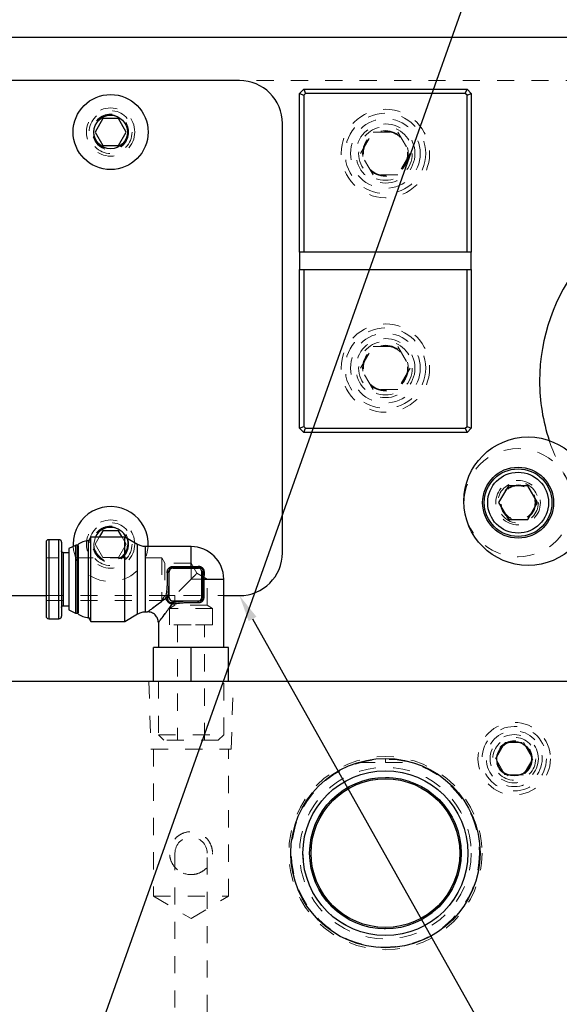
# Model space of a CAD drawing. Header units: inches. Extents: x 1880 to 2363, y -453 to -54.
# Tile 259 of 656: x 2041.3 to 2044.44, y -418.87 to -413.13. Entities that reach past the tile are written whole.
import ezdxf

# ---------------------------------------------------------------- set-up
doc = ezdxf.new("R2010")
doc.units = ezdxf.units.IN
doc.header["$LTSCALE"] = 0.5
doc.header["$MEASUREMENT"] = 0
doc.linetypes.add('HIDDEN', pattern=[0.225, 0.15, -0.075])
for name, color, linetype in [('DIE-M-S', 8, 'Continuous'), ('DIE-M-S3', 8, 'Continuous'), ('DSS-M-S', 53, 'Continuous'), ('SID-M-S', 105, 'Continuous'), ('SID-M-S2', 1, 'Continuous'), ('SVD-M-S', 8, 'Continuous')]:
    doc.layers.add(name, color=color, linetype=linetype)

msp = doc.modelspace()

# ---------------------------------------------------------------- linework, layer by layer
at = {"color": 7, "linetype": 'HIDDEN', "lineweight": 18}
for p, q in [((2043.28745, -415.16017), (2043.35962, -415.03517)), ((2043.35962, -415.03517), (2043.50396, -415.03517)), ((2043.50396, -415.03517), (2043.57613, -415.16017)), ((2043.35962, -415.28517), (2043.28745, -415.16017)), ((2043.57613, -415.16017), (2043.50396, -415.28517)), ((2043.50396, -415.28517), (2043.35962, -415.28517))]:
    msp.add_line(p, q, dxfattribs=at)
for radius in [0.23438, 0.20312, 0.15625, 0.13297, 0.1327, 0.13218]:
    msp.add_circle((2043.43179, -415.16017), radius, dxfattribs=at)
at = {"layer": 'DIE-M-S', "linetype": 'Continuous', "lineweight": 25}
msp.add_line((2045.29679, -416.98517), (2035.18179, -416.98517), dxfattribs=at)
at = {"layer": 'DIE-M-S', "linetype": 'HIDDEN', "lineweight": 18}
for p, q in [((2042.0542, -416.98517), (2042.06602, -417.37967)), ((2042.53402, -417.37967), (2042.54583, -416.98517)), ((2042.06602, -417.37967), (2042.53402, -417.37967)), ((2042.08102, -417.37967), (2042.08102, -418.23517)), ((2042.51902, -418.23517), (2042.51902, -417.37967)), ((2042.42502, -417.98517), (2042.42491, -417.99028)), ((2042.08102, -418.23517), (2042.51902, -418.23517)), ((2042.08102, -418.23517), (2042.30002, -418.36676)), ((2042.30002, -418.36676), (2042.51902, -418.23517))]:
    msp.add_line(p, q, dxfattribs=at)
at = {"layer": 'DIE-M-S', "linetype": 'Continuous', "lineweight": 25}
for centre, radius in [((2044.18179, -417.43517), 0.1005), ((2043.43179, -417.98517), 0.55118)]:
    msp.add_circle(centre, radius, dxfattribs=at)
at = {"layer": 'DIE-M-S', "linetype": 'HIDDEN', "lineweight": 18}
msp.add_arc((2042.30002, -417.98517), 0.125, 248.022767, 291.027122, dxfattribs=at)
msp.add_open_spline([(2042.30002, -418.11017), (2042.2871, -418.10899), (2042.26131, -418.10663), (2042.22647, -418.08851), (2042.19747, -418.06067), (2042.17918, -418.02483), (2042.17328, -417.98582), (2042.17832, -417.95006), (2042.19337, -417.91655), (2042.21919, -417.88678), (2042.25612, -417.86536), (2042.29833, -417.85797), (2042.33756, -417.86401), (2042.37187, -417.88056), (2042.40102, -417.9077), (2042.41998, -417.94295), (2042.42674, -417.98189), (2042.42239, -418.01789), (2042.408, -418.05162), (2042.38295, -418.08176), (2042.34818, -418.10294), (2042.318, -418.1098), (2042.30275, -418.11011), (2042.30002, -418.11017)], degree=3, knots=[0, 0, 0, 0, 0.0481692, 0.0962032, 0.147735, 0.2047716, 0.2491826, 0.2936436, 0.3380072, 0.3894842, 0.4467284, 0.499941, 0.5467434, 0.5931193, 0.644358, 0.7012194, 0.745927, 0.790705, 0.8348041, 0.885713, 0.9428515, 0.9897802, 1, 1, 1, 1], dxfattribs=at)
at = {"layer": 'DIE-M-S3', "linetype": 'HIDDEN', "lineweight": 18}
for p, q in [((2042.20627, -417.98517), (2042.20627, -418.91017)), ((2042.39377, -418.91017), (2042.39377, -417.98517))]:
    msp.add_line(p, q, dxfattribs=at)
for centre, radius in [((2044.18179, -417.43517), 0.211), ((2044.18179, -417.43517), 0.1405), ((2043.43179, -417.98517), 0.5625)]:
    msp.add_circle(centre, radius, dxfattribs=at)
msp.add_arc((2042.30002, -417.98517), 0.09375, 0, 180, dxfattribs=at)
at = {"layer": 'DSS-M-S', "linetype": 'Continuous', "lineweight": 25}
for p, q in [((2047.18179, -413.23517), (2034.68179, -413.23517)), ((2042.58179, -413.48517), (2041.08179, -413.48517)), ((2042.93179, -413.56017), (2042.95679, -413.53517)), ((2042.95679, -413.53517), (2042.96715, -413.56017)), ((2042.95679, -413.53517), (2043.90679, -413.53517)), ((2043.89644, -413.56017), (2043.90679, -413.53517)), ((2043.90679, -413.53517), (2043.93179, -413.56017)), ((2042.93179, -414.48517), (2042.93179, -413.56017)), ((2042.93179, -413.56017), (2042.95679, -413.57052)), ((2042.96715, -413.56017), (2042.95679, -413.57052)), ((2042.95679, -413.57052), (2042.95679, -414.48517)), ((2043.89644, -413.56017), (2042.96715, -413.56017)), ((2043.90679, -413.57052), (2043.89644, -413.56017)), ((2043.90679, -413.57052), (2043.93179, -413.56017)), ((2043.90679, -414.48517), (2043.90679, -413.57052)), ((2043.93179, -413.56017), (2043.93179, -414.48517)), ((2042.83179, -416.23517), (2042.83179, -413.73517)), ((2042.95679, -414.48517), (2042.93179, -414.48517)), ((2042.93179, -414.48517), (2042.93179, -414.58517)), ((2043.90679, -414.48517), (2042.95679, -414.48517)), ((2043.93179, -414.48517), (2043.90679, -414.48517)), ((2043.93179, -414.58517), (2043.93179, -414.48517)), ((2042.93179, -415.51017), (2042.93179, -414.58517)), ((2042.93179, -414.58517), (2042.95679, -414.58517)), ((2042.95679, -414.58517), (2042.95679, -415.49981)), ((2042.95679, -414.58517), (2043.90679, -414.58517)), ((2043.90679, -415.49981), (2043.90679, -414.58517)), ((2043.90679, -414.58517), (2043.93179, -414.58517)), ((2043.93179, -414.58517), (2043.93179, -415.51017)), ((2042.93179, -415.51017), (2042.95679, -415.49981)), ((2042.95679, -415.53517), (2042.93179, -415.51017)), ((2042.95679, -415.49981), (2042.96715, -415.51017)), ((2042.95679, -415.53517), (2042.96715, -415.51017)), ((2043.90679, -415.53517), (2042.95679, -415.53517)), ((2042.96715, -415.51017), (2043.89644, -415.51017)), ((2043.89644, -415.51017), (2043.90679, -415.49981)), ((2043.89644, -415.51017), (2043.90679, -415.53517)), ((2043.90679, -415.49981), (2043.93179, -415.51017)), ((2043.93179, -415.51017), (2043.90679, -415.53517)), ((2041.08179, -416.48517), (2041.45602, -416.48517)), ((2042.49002, -416.48517), (2042.58179, -416.48517))]:
    msp.add_line(p, q, dxfattribs=at)
at = {"layer": 'DSS-M-S', "linetype": 'HIDDEN', "lineweight": 18}
for p, q in [((2047.18179, -413.48517), (2042.58179, -413.48517)), ((2041.45602, -416.48517), (2042.49002, -416.48517)), ((2043.43179, -417.45761), (2043.43179, -417.43399)), ((2043.27216, -417.45761), (2043.43179, -417.45761)), ((2043.43179, -417.45761), (2043.59142, -417.45761))]:
    msp.add_line(p, q, dxfattribs=at)
for centre, radius in [((2041.83179, -413.78517), 0.1405), ((2043.43179, -413.91017), 0.2575), ((2041.83179, -413.78517), 0.1005), ((2043.43179, -413.91017), 0.172), ((2043.43179, -413.91017), 0.1285), ((2043.43179, -415.16017), 0.2575), ((2043.43179, -415.16017), 0.172), ((2043.43179, -415.16017), 0.1285), ((2044.20435, -415.94383), 0.09843), ((2041.83179, -416.18517), 0.1405), ((2041.83179, -416.18517), 0.1005), ((2043.43179, -417.98517), 0.54724), ((2043.43179, -417.98517), 0.5), ((2043.43179, -417.98517), 0.47999), ((2043.43179, -417.98517), 0.44122)]:
    msp.add_circle(centre, radius, dxfattribs=at)
at = {"layer": 'DSS-M-S', "linetype": 'Continuous', "lineweight": 25}
for radius in [0.55118, 0.47999, 0.44122, 0.43307]:
    msp.add_circle((2043.43179, -417.98517), radius, dxfattribs=at)
for centre, radius, start, end in [((2042.58179, -413.73517), 0.25, 0, 90), ((2045.43179, -415.23517), 1.10236, 103.095007, 180), ((2045.43179, -415.23517), 1.10236, 180, 198.335735), ((2042.58179, -416.23517), 0.25, 270, 0)]:
    msp.add_arc(centre, radius, start, end, dxfattribs=at)
at = {"layer": 'DSS-M-S', "linetype": 'HIDDEN', "lineweight": 18}
msp.add_arc((2045.43179, -415.23517), 1.10236, 198.335735, 223.500501, dxfattribs=at)
at = {"layer": 'SID-M-S'}
msp.add_line((2042.65822, -416.62116), (2049.08825, -428.06218), dxfattribs=at)
msp.add_solid([(2042.63556, -416.6339), (2042.58179, -416.48517), (2042.63556, -416.6339), (2042.68089, -416.60842)], dxfattribs=at)
at = {"layer": 'SID-M-S2'}
msp.add_line((2041.64159, -419.36963), (2045.31465, -409.02093), dxfattribs=at)
at = {"layer": 'SVD-M-S', "linetype": 'Continuous', "lineweight": 25}
for p, q in [((2041.78676, -413.70717), (2041.74173, -413.78517)), ((2041.87683, -413.70717), (2041.78676, -413.70717)), ((2041.92186, -413.78517), (2041.87683, -413.70717)), ((2041.74173, -413.78517), (2041.78676, -413.86317)), ((2041.87683, -413.86317), (2041.92186, -413.78517)), ((2041.78676, -413.86317), (2041.87683, -413.86317)), ((2044.14753, -415.8454), (2044.0907, -415.94383)), ((2044.14753, -415.8454), (2044.0907, -415.94383)), ((2044.26118, -415.8454), (2044.14753, -415.8454)), ((2044.26118, -415.8454), (2044.14753, -415.8454)), ((2044.31801, -415.94383), (2044.26118, -415.8454)), ((2044.31801, -415.94383), (2044.26118, -415.8454)), ((2044.0907, -415.94383), (2044.14753, -416.04225)), ((2044.0907, -415.94383), (2044.14753, -416.04225)), ((2044.26118, -416.04225), (2044.31801, -415.94383)), ((2044.26118, -416.04225), (2044.31801, -415.94383)), ((2044.14753, -416.04225), (2044.26118, -416.04225)), ((2044.14753, -416.04225), (2044.26118, -416.04225)), ((2041.78676, -416.10717), (2041.7654, -416.14417)), ((2041.87683, -416.10717), (2041.78676, -416.10717)), ((2041.89819, -416.14417), (2041.87683, -416.10717)), ((2041.53102, -416.15967), (2041.47102, -416.15967)), ((2041.47102, -416.15967), (2041.47102, -416.61967)), ((2041.53102, -416.61967), (2041.53102, -416.15967)), ((2041.54602, -416.17467), (2041.54602, -416.60467)), ((2041.71572, -416.14417), (2041.70302, -416.16617)), ((2041.70302, -416.38967), (2041.70302, -416.16617)), ((2041.91389, -416.14417), (2041.71572, -416.14417)), ((2041.71572, -416.63517), (2041.71572, -416.14417)), ((2041.98913, -416.18761), (2041.91389, -416.14417)), ((2041.91389, -416.63517), (2041.91389, -416.14417)), ((2041.62809, -416.19245), (2041.58902, -416.21067)), ((2041.58902, -416.21067), (2041.58902, -416.56867)), ((2041.61329, -416.18517), (2041.61374, -416.19914)), ((2041.62809, -416.19245), (2041.62809, -416.38967)), ((2041.63976, -416.19217), (2041.62936, -416.19217)), ((2041.62936, -416.19217), (2041.62936, -416.58717)), ((2041.64002, -416.19218), (2041.63976, -416.19217)), ((2041.63976, -416.19217), (2041.63976, -416.38967)), ((2041.64002, -416.58973), (2041.64002, -416.18961)), ((2041.64236, -416.19367), (2041.64236, -416.58567)), ((2041.98913, -416.38967), (2041.98913, -416.18761)), ((2042.30002, -416.19967), (2042.03413, -416.19967)), ((2042.03413, -416.57967), (2042.03413, -416.19967)), ((2042.30002, -416.31564), (2042.30002, -416.19967)), ((2041.58902, -416.23517), (2041.55602, -416.23517)), ((2041.55602, -416.23517), (2041.55602, -416.38967)), ((2042.17139, -416.34634), (2042.17335, -416.34633)), ((2042.17335, -416.49633), (2042.17335, -416.34633)), ((2042.19335, -416.31564), (2042.30002, -416.31564)), ((2042.19335, -416.32141), (2042.19335, -416.32633)), ((2042.19335, -416.32141), (2042.30002, -416.32141)), ((2042.19335, -416.32633), (2042.34335, -416.32633)), ((2042.30002, -416.31564), (2042.34119, -416.31415)), ((2042.30002, -416.32141), (2042.30002, -416.31564)), ((2042.30002, -416.32141), (2042.34335, -416.31984)), ((2042.34335, -416.32633), (2042.34335, -416.31984)), ((2042.36985, -416.34633), (2042.36335, -416.34633)), ((2042.36335, -416.49633), (2042.36335, -416.34633)), ((2042.36828, -416.38967), (2042.36985, -416.34633)), ((2041.55602, -416.38967), (2041.55602, -416.54417)), ((2041.62809, -416.38967), (2041.62809, -416.58689)), ((2041.63976, -416.38967), (2041.63976, -416.58717)), ((2041.70302, -416.61317), (2041.70302, -416.38967)), ((2041.98913, -416.59173), (2041.98913, -416.38967)), ((2042.36828, -416.38967), (2042.36828, -416.49633)), ((2042.36828, -416.38967), (2042.37404, -416.38967)), ((2042.37554, -416.3485), (2042.37404, -416.38967)), ((2042.37404, -416.38967), (2042.37404, -416.49633)), ((2042.37404, -416.38967), (2042.49002, -416.38967)), ((2042.49002, -416.78717), (2042.49002, -416.38967)), ((2042.15414, -416.49922), (2042.15474, -416.491)), ((2042.16357, -416.50291), (2042.1644, -416.49633)), ((2042.1644, -416.49633), (2042.17335, -416.49633)), ((2042.19335, -416.51633), (2042.19335, -416.52529)), ((2042.19335, -416.51633), (2042.34335, -416.51633)), ((2042.34335, -416.5183), (2042.34335, -416.51633)), ((2042.36828, -416.49633), (2042.36335, -416.49633)), ((2041.55602, -416.54417), (2041.58902, -416.54417)), ((2041.58902, -416.56867), (2041.62809, -416.58689)), ((2042.18678, -416.52612), (2042.19335, -416.52529)), ((2042.19869, -416.53495), (2042.19047, -416.53555)), ((2041.47102, -416.61967), (2041.53102, -416.61967)), ((2041.62936, -416.58717), (2041.63976, -416.58717)), ((2041.63976, -416.58717), (2041.64002, -416.58716)), ((2041.70302, -416.61317), (2041.71572, -416.63517)), ((2041.91389, -416.63517), (2041.98913, -416.59173)), ((2042.03413, -416.57967), (2042.04702, -416.57967)), ((2041.71572, -416.63517), (2041.91389, -416.63517)), ((2042.11002, -416.64267), (2042.11002, -416.78717)), ((2042.08127, -416.98517), (2042.08127, -416.78717)), ((2042.30002, -416.78717), (2042.08127, -416.78717)), ((2042.30002, -416.98517), (2042.30002, -416.78717)), ((2042.51877, -416.78717), (2042.30002, -416.78717)), ((2042.51877, -416.98517), (2042.51877, -416.78717))]:
    msp.add_line(p, q, dxfattribs=at)
at = {"layer": 'SVD-M-S', "linetype": 'HIDDEN', "lineweight": 18}
for p, q in [((2043.28745, -413.91017), (2043.35962, -413.78517)), ((2043.35962, -413.78517), (2043.50396, -413.78517)), ((2043.50396, -413.78517), (2043.57613, -413.91017)), ((2043.35962, -414.03517), (2043.28745, -413.91017)), ((2043.57613, -413.91017), (2043.50396, -414.03517)), ((2043.50396, -414.03517), (2043.35962, -414.03517)), ((2041.47102, -416.61967), (2041.47102, -416.15967)), ((2041.53102, -416.15967), (2041.53102, -416.38967)), ((2041.74171, -416.14786), (2041.73429, -416.18517)), ((2041.74333, -416.14417), (2041.74171, -416.14786)), ((2041.7654, -416.14417), (2041.74173, -416.18517)), ((2041.92186, -416.18517), (2041.89819, -416.14417)), ((2041.62809, -416.58689), (2041.62809, -416.19245)), ((2041.62936, -416.58717), (2041.62936, -416.19217)), ((2041.63976, -416.58717), (2041.63976, -416.19217)), ((2041.64236, -416.19367), (2041.64002, -416.18961)), ((2041.74173, -416.18517), (2041.78676, -416.26317)), ((2041.87683, -416.26317), (2041.92186, -416.18517)), ((2041.98913, -416.18761), (2041.98913, -416.59173)), ((2042.03413, -416.19967), (2042.03413, -416.38967)), ((2042.30002, -416.19967), (2042.30002, -416.29567)), ((2042.13002, -416.26467), (2041.45602, -416.26467)), ((2041.55602, -416.54417), (2041.55602, -416.23517)), ((2041.78676, -416.26317), (2041.87683, -416.26317)), ((2042.13002, -416.26467), (2042.13002, -416.51467)), ((2042.14792, -416.29567), (2042.13002, -416.26467)), ((2042.14792, -416.29567), (2042.14792, -416.48367)), ((2042.30002, -416.29567), (2042.14792, -416.29567)), ((2042.17139, -416.34634), (2042.17335, -416.34633)), ((2042.30002, -416.31564), (2042.19335, -416.31564)), ((2042.30002, -416.32141), (2042.19335, -416.32141)), ((2042.19335, -416.32141), (2042.19335, -416.32633)), ((2042.34335, -416.32633), (2042.19335, -416.32633)), ((2042.30002, -416.29567), (2042.30002, -416.38967)), ((2042.33449, -416.35538), (2042.30002, -416.29567)), ((2042.34119, -416.31415), (2042.30002, -416.31564)), ((2042.30002, -416.32141), (2042.34335, -416.31984)), ((2042.34335, -416.31984), (2042.34335, -416.32633)), ((2042.36985, -416.34633), (2042.36335, -416.34633)), ((2042.36335, -416.34633), (2042.36335, -416.49633)), ((2042.36985, -416.34633), (2042.36828, -416.38967)), ((2041.53102, -416.38967), (2041.53102, -416.61967)), ((2042.03413, -416.38967), (2042.03413, -416.57967)), ((2042.30002, -416.38967), (2042.20602, -416.48367)), ((2042.30002, -416.38967), (2042.39402, -416.38967)), ((2042.39402, -416.38967), (2042.33431, -416.35519)), ((2042.36828, -416.49633), (2042.36828, -416.38967)), ((2042.37404, -416.38967), (2042.37554, -416.3485)), ((2042.37404, -416.49633), (2042.37404, -416.38967)), ((2042.39402, -416.54177), (2042.39402, -416.38967)), ((2042.49002, -416.38967), (2042.39402, -416.38967)), ((2041.45602, -416.51467), (2042.13002, -416.51467)), ((2042.13002, -416.51467), (2042.14792, -416.48367)), ((2042.14792, -416.48367), (2042.20602, -416.48367)), ((2042.15474, -416.491), (2042.15414, -416.49922)), ((2042.1644, -416.49633), (2042.16357, -416.50291)), ((2042.1644, -416.49633), (2042.17335, -416.49633)), ((2042.19335, -416.52529), (2042.19335, -416.51633)), ((2042.34335, -416.51633), (2042.19335, -416.51633)), ((2042.20602, -416.48367), (2042.20602, -416.54177)), ((2042.34335, -416.5183), (2042.34335, -416.51633)), ((2042.36828, -416.49633), (2042.36335, -416.49633)), ((2042.20602, -416.54177), (2042.17502, -416.55967)), ((2042.42502, -416.55967), (2042.17502, -416.55967)), ((2042.17502, -416.55967), (2042.17502, -416.65555)), ((2042.19335, -416.52529), (2042.18678, -416.52612)), ((2042.18678, -416.52612), (2042.18678, -416.52612)), ((2042.18678, -416.52612), (2042.18828, -416.52752)), ((2042.18828, -416.52752), (2042.18951, -416.52977)), ((2042.18951, -416.52977), (2042.19026, -416.53259)), ((2042.19026, -416.53259), (2042.19046, -416.53555)), ((2042.19047, -416.53555), (2042.19869, -416.53495)), ((2042.39402, -416.54177), (2042.20602, -416.54177)), ((2042.42502, -416.55967), (2042.39402, -416.54177)), ((2042.42502, -416.65555), (2042.42502, -416.55967)), ((2041.64002, -416.58973), (2041.64236, -416.58567)), ((2042.30002, -416.65555), (2042.17502, -416.65555)), ((2042.22189, -416.65555), (2042.22189, -417.32717)), ((2042.42502, -416.65555), (2042.30002, -416.65555)), ((2042.37814, -417.32717), (2042.37814, -416.65555)), ((2042.11002, -416.98517), (2042.11002, -417.29592)), ((2042.49002, -417.29592), (2042.49002, -416.98517)), ((2042.11002, -417.29592), (2042.49002, -417.29592)), ((2042.11002, -417.29592), (2042.14127, -417.32717)), ((2042.45877, -417.32717), (2042.49002, -417.29592)), ((2042.45877, -417.32717), (2042.14127, -417.32717)), ((2044.07354, -417.43517), (2044.12767, -417.34142)), ((2044.12767, -417.34142), (2044.23592, -417.34142)), ((2044.23592, -417.34142), (2044.29005, -417.43517)), ((2044.12767, -417.52892), (2044.07354, -417.43517)), ((2044.29005, -417.43517), (2044.23592, -417.52892)), ((2044.23592, -417.52892), (2044.12767, -417.52892))]:
    msp.add_line(p, q, dxfattribs=at)
at = {"layer": 'SVD-M-S', "linetype": 'Continuous', "lineweight": 25}
for centre, radius in [((2041.83179, -413.78517), 0.2185), ((2041.83179, -413.78517), 0.0975), ((2044.26279, -415.9353), 0.37402), ((2044.20435, -415.94383), 0.20669), ((2044.20435, -415.94383), 0.19685), ((2044.20435, -415.94383), 0.19685), ((2044.20435, -415.94383), 0.17717), ((2044.20435, -415.94383), 0.17717)]:
    msp.add_circle(centre, radius, dxfattribs=at)
at = {"layer": 'SVD-M-S', "linetype": 'HIDDEN', "lineweight": 18}
for centre, radius in [((2041.83179, -413.78517), 0.125), ((2041.83179, -413.78517), 0.10497), ((2041.83179, -413.78517), 0.1047), ((2041.83179, -413.78517), 0.10418), ((2043.43179, -413.91017), 0.23438), ((2043.43179, -413.91017), 0.20312), ((2043.43179, -413.91017), 0.15625), ((2043.43179, -413.91017), 0.13297), ((2043.43179, -413.91017), 0.1327), ((2043.43179, -413.91017), 0.13218), ((2044.20435, -415.94383), 0.31496), ((2044.20435, -415.94383), 0.12992), ((2044.20435, -415.94383), 0.11811), ((2044.20435, -415.94383), 0.11811), ((2044.20435, -415.94383), 0.10289), ((2044.20435, -415.94383), 0.10289), ((2044.20435, -415.94383), 0.10262), ((2044.20435, -415.94383), 0.10262), ((2044.20435, -415.94383), 0.1021), ((2044.20435, -415.94383), 0.1021), ((2041.83179, -416.18517), 0.125), ((2041.83179, -416.18517), 0.10497), ((2041.83179, -416.18517), 0.1047), ((2041.83179, -416.18517), 0.10418), ((2044.18179, -417.43517), 0.1875), ((2044.18179, -417.43517), 0.1625), ((2044.18179, -417.43517), 0.125), ((2044.18179, -417.43517), 0.10497), ((2044.18179, -417.43517), 0.1047), ((2044.18179, -417.43517), 0.10418)]:
    msp.add_circle(centre, radius, dxfattribs=at)
at = {"layer": 'SVD-M-S', "linetype": 'Continuous', "lineweight": 25}
for centre, radius, start, end in [((2041.83179, -416.18517), 0.2185, 356.194967, 180), ((2041.83179, -416.18517), 0.0975, 21.738498, 155.133032), ((2041.47102, -416.17467), 0.015, 90, 180), ((2041.53102, -416.17467), 0.015, 0, 90), ((2041.70302, -416.26254), 0.09637, 90, 130.821246), ((2041.62936, -416.19517), 0.003, 90, 115), ((2042.30002, -416.38967), 0.19, 0, 90), ((2042.19335, -416.34633), 0.02, 90, 180), ((2042.34335, -416.34633), 0.02, 360, 90), ((2042.19335, -416.49633), 0.02, 180, 270), ((2042.34335, -416.49633), 0.02, 269.999965, 0), ((2041.47102, -416.60467), 0.015, 180, 270), ((2041.53102, -416.60467), 0.015, 270, 0), ((2041.62936, -416.58417), 0.003, 245, 270), ((2041.70302, -416.51679), 0.09637, 229.178754, 270)]:
    msp.add_arc(centre, radius, start, end, dxfattribs=at)
at = {"layer": 'SVD-M-S', "linetype": 'HIDDEN', "lineweight": 18}
for centre, radius, start, end in [((2041.83179, -416.18517), 0.0975, 180, 21.738498), ((2041.83179, -416.18517), 0.2185, 183.666835, 356.194967), ((2041.63976, -416.19517), 0.003, 30, 85.111649), ((2041.63976, -416.58417), 0.003, 274.888351, 330)]:
    msp.add_arc(centre, radius, start, end, dxfattribs=at)
at = {"layer": 'SVD-M-S', "linetype": 'Continuous', "lineweight": 25}
for points, knots in [([(2041.45602, -416.17467), (2041.45602, -416.17595), (2041.45602, -416.17848), (2041.45602, -416.1979), (2041.45602, -416.22553), (2041.45602, -416.26753), (2041.45602, -416.3233), (2041.45602, -416.36934), (2041.45602, -416.38967)], [0, 0, 0, 0, 0.158429, 0.3121277, 0.4571602, 0.5908736, 0.8193632, 1, 1, 1, 1]), ([(2041.55602, -416.23517), (2041.55508, -416.23509), (2041.55294, -416.23491), (2041.55011, -416.23344), (2041.54786, -416.23118), (2041.54633, -416.22841), (2041.54613, -416.22627), (2041.54602, -416.22517)], [0, 0, 0, 0, 0.18082498, 0.4095525, 0.59037748, 0.78979523, 1, 1, 1, 1]), ([(2042.03413, -416.19967), (2042.02551, -416.19918), (2042.00978, -416.19829), (2041.99627, -416.1903), (2041.99017, -416.18668)], [0, 0, 0, 0, 0.5481588, 1, 1, 1, 1]), ([(2042.16173, -416.3485), (2042.16172, -416.34638), (2042.16171, -416.34211), (2042.16342, -416.33589), (2042.16628, -416.33009), (2042.17036, -416.32502), (2042.17535, -416.32086), (2042.18101, -416.31789), (2042.18709, -416.316), (2042.19126, -416.31576), (2042.19335, -416.31564)], [0, 0, 0, 0, 0.1248263, 0.2506673, 0.3796294, 0.5087468, 0.635437, 0.7607568, 0.8800651, 1, 1, 1, 1]), ([(2042.16173, -416.3485), (2042.16279, -416.34842), (2042.16498, -416.34825), (2042.16793, -416.34773), (2042.17027, -416.34706), (2042.17102, -416.34657), (2042.17139, -416.34633)], [0, 0, 0, 0, 0.2431185, 0.50000234, 0.75688482, 1, 1, 1, 1]), ([(2042.1644, -416.49633), (2042.1661, -416.48487), (2042.16949, -416.46208), (2042.17217, -416.42396), (2042.17308, -416.38483), (2042.17195, -416.35917), (2042.17139, -416.34634)], [0, 0, 0, 0, 0.252615, 0.5025313, 0.7511391, 1, 1, 1, 1]), ([(2042.17139, -416.34633), (2042.17148, -416.34323), (2042.17166, -416.33701), (2042.17562, -416.33009), (2042.18011, -416.3258), (2042.18417, -416.32332), (2042.18857, -416.32172), (2042.19179, -416.32151), (2042.19335, -416.32141)], [0, 0, 0, 0, 0.2499935, 0.5021453, 0.6386765, 0.7531579, 0.8799603, 1, 1, 1, 1]), ([(2042.34119, -416.31415), (2042.34356, -416.31412), (2042.34823, -416.31406), (2042.35508, -416.31591), (2042.36131, -416.31907), (2042.36664, -416.32348), (2042.3709, -416.32886), (2042.37389, -416.33496), (2042.37563, -416.34164), (2042.37557, -416.34619), (2042.37554, -416.3485)], [0, 0, 0, 0, 0.1314575, 0.2583214, 0.3826687, 0.5065667, 0.6271707, 0.7483349, 0.8719717, 1, 1, 1, 1]), ([(2042.34119, -416.31415), (2042.34132, -416.31482), (2042.3416, -416.31616), (2042.34214, -416.31782), (2042.34273, -416.31913), (2042.34315, -416.3196), (2042.34335, -416.31984)], [0, 0, 0, 0, 0.2467449, 0.4999991, 0.7532537, 1, 1, 1, 1]), ([(2042.34335, -416.31984), (2042.34517, -416.31977), (2042.34865, -416.31964), (2042.35392, -416.32091), (2042.35877, -416.32322), (2042.36305, -416.32663), (2042.36647, -416.33092), (2042.36878, -416.33577), (2042.37005, -416.34104), (2042.36992, -416.34451), (2042.36985, -416.34633)], [0, 0, 0, 0, 0.1315626, 0.2512161, 0.377661, 0.5000512, 0.6223838, 0.7488539, 0.8685771, 1, 1, 1, 1]), ([(2042.36985, -416.34633), (2042.37008, -416.34654), (2042.37056, -416.34696), (2042.37186, -416.34755), (2042.37352, -416.34809), (2042.37487, -416.34836), (2042.37554, -416.3485)], [0, 0, 0, 0, 0.24674522, 0.49999994, 0.75325469, 1, 1, 1, 1]), ([(2041.45602, -416.38967), (2041.45602, -416.41671), (2041.45602, -416.45832), (2041.45602, -416.50838), (2041.45602, -416.54282), (2041.45602, -416.57057), (2041.45602, -416.59738), (2041.45602, -416.6018), (2041.45602, -416.60467)], [0, 0, 0, 0, 0.2394568, 0.3683607, 0.5, 0.6316393, 0.7605432, 1, 1, 1, 1]), ([(2042.15474, -416.491), (2042.15645, -416.48004), (2042.15982, -416.45845), (2042.16251, -416.42228), (2042.16342, -416.38518), (2042.16229, -416.36074), (2042.16173, -416.3485)], [0, 0, 0, 0, 0.2543953, 0.5012414, 0.750372, 1, 1, 1, 1]), ([(2042.04702, -416.57967), (2042.04814, -416.57883), (2042.05049, -416.57709), (2042.06979, -416.56256), (2042.10381, -416.53702), (2042.13592, -416.5129), (2042.15414, -416.49922)], [0, 0, 0, 0, 0.18374305, 0.38325524, 0.65022818, 1, 1, 1, 1]), ([(2042.19047, -416.53555), (2042.18606, -416.5345), (2042.1797, -416.53299), (2042.1716, -416.52781), (2042.16639, -416.52335), (2042.16192, -416.51815), (2042.15674, -416.51003), (2042.1552, -416.50365), (2042.15414, -416.49922)], [0, 0, 0, 0, 0.26765577, 0.38612886, 0.49979116, 0.61239042, 0.73094292, 1, 1, 1, 1]), ([(2042.16357, -416.50291), (2042.16315, -416.50239), (2042.1623, -416.50132), (2042.16, -416.50011), (2042.1572, -416.49932), (2042.15514, -416.49925), (2042.15414, -416.49922)], [0, 0, 0, 0, 0.2439708, 0.5000063, 0.7560382, 1, 1, 1, 1]), ([(2042.15474, -416.491), (2042.15582, -416.49119), (2042.15805, -416.49157), (2042.16104, -416.49286), (2042.16337, -416.49451), (2042.16406, -416.49574), (2042.1644, -416.49633)], [0, 0, 0, 0, 0.2427428, 0.5000004, 0.7572578, 1, 1, 1, 1]), ([(2042.16357, -416.50291), (2042.16362, -416.50474), (2042.16371, -416.50799), (2042.16509, -416.51269), (2042.16715, -416.5166), (2042.16984, -416.51989), (2042.17313, -416.52257), (2042.17705, -416.52462), (2042.18173, -416.52598), (2042.18495, -416.52607), (2042.18678, -416.52612)], [0, 0, 0, 0, 0.1703651, 0.3011995, 0.4056816, 0.5005288, 0.5956973, 0.7006313, 0.8305043, 1, 1, 1, 1]), ([(2042.34335, -416.5183), (2042.33052, -416.51774), (2042.30486, -416.51661), (2042.26572, -416.51752), (2042.22761, -416.52019), (2042.20481, -416.52358), (2042.19335, -416.52529)], [0, 0, 0, 0, 0.2489015, 0.4975118, 0.747418, 1, 1, 1, 1]), ([(2042.37404, -416.49633), (2042.37392, -416.49843), (2042.37368, -416.50262), (2042.37179, -416.5087), (2042.36881, -416.51436), (2042.36465, -416.51934), (2042.35957, -416.52342), (2042.35377, -416.52627), (2042.34756, -416.52798), (2042.34331, -416.52797), (2042.34119, -416.52796)], [0, 0, 0, 0, 0.1203331, 0.2400516, 0.3651555, 0.4919134, 0.6208484, 0.7498201, 0.8754155, 1, 1, 1, 1]), ([(2042.34119, -416.52796), (2042.34127, -416.5269), (2042.34143, -416.52472), (2042.34196, -416.52177), (2042.34262, -416.51942), (2042.34311, -416.51867), (2042.34335, -416.5183)], [0, 0, 0, 0, 0.2420092, 0.4984772, 0.7557703, 1, 1, 1, 1]), ([(2042.36828, -416.49633), (2042.36818, -416.4979), (2042.36797, -416.50112), (2042.36636, -416.50552), (2042.36389, -416.50958), (2042.3596, -416.51407), (2042.35268, -416.51803), (2042.34645, -416.51821), (2042.34335, -416.5183)], [0, 0, 0, 0, 0.1201399, 0.2468608, 0.3613044, 0.4978623, 0.7500165, 1, 1, 1, 1]), ([(2041.54602, -416.55417), (2041.54613, -416.55307), (2041.54633, -416.55092), (2041.54786, -416.54815), (2041.55011, -416.54589), (2041.55294, -416.54443), (2041.55508, -416.54425), (2041.55602, -416.54417)], [0, 0, 0, 0, 0.2102048, 0.4096225, 0.5904475, 0.819175, 1, 1, 1, 1]), ([(2042.11002, -416.64267), (2042.11079, -416.64165), (2042.11244, -416.63944), (2042.12659, -416.62061), (2042.15221, -416.58648), (2042.17649, -416.55416), (2042.19047, -416.53555)], [0, 0, 0, 0, 0.1757494, 0.3792447, 0.642633, 1, 1, 1, 1]), ([(2042.19046, -416.53555), (2042.19043, -416.53455), (2042.19037, -416.53249), (2042.18958, -416.52968), (2042.18837, -416.52738), (2042.1873, -416.52653), (2042.18678, -416.52612)], [0, 0, 0, 0, 0.2439632, 0.4999952, 0.75603, 1, 1, 1, 1]), ([(2042.19869, -416.53495), (2042.1985, -416.53386), (2042.19812, -416.53163), (2042.19683, -416.52865), (2042.19518, -416.52632), (2042.19395, -416.52562), (2042.19335, -416.52529)], [0, 0, 0, 0, 0.2427405, 0.4999979, 0.7572565, 1, 1, 1, 1]), ([(2042.34119, -416.52796), (2042.32895, -416.5274), (2042.3046, -416.52627), (2042.2675, -416.52718), (2042.23132, -416.52985), (2042.20965, -416.53323), (2042.19869, -416.53495)], [0, 0, 0, 0, 0.2496089, 0.4968769, 0.7455915, 1, 1, 1, 1]), ([(2041.99088, -416.5923), (2041.99675, -416.58883), (2042.01004, -416.581), (2042.02551, -416.58014), (2042.03413, -416.57967)], [0, 0, 0, 0, 0.4423123, 1, 1, 1, 1]), ([(2042.11002, -416.64267), (2042.10918, -416.63474), (2042.10788, -416.62255), (2042.10003, -416.60788), (2042.0919, -416.59779), (2042.0818, -416.58966), (2042.06714, -416.5818), (2042.05494, -416.58051), (2042.04702, -416.57967)], [0, 0, 0, 0, 0.2394567, 0.3683606, 0.5, 0.6316395, 0.7605433, 1, 1, 1, 1])]:
    msp.add_open_spline(points, degree=3, knots=knots, dxfattribs=at)
at = {"layer": 'SVD-M-S', "linetype": 'HIDDEN', "lineweight": 18}
for points, knots in [([(2042.19335, -416.31564), (2042.19126, -416.31576), (2042.18709, -416.316), (2042.18101, -416.31789), (2042.17535, -416.32086), (2042.17037, -416.32502), (2042.16628, -416.33009), (2042.16342, -416.33589), (2042.16171, -416.34211), (2042.16172, -416.34638), (2042.16173, -416.3485)], [0, 0, 0, 0, 0.11989191, 0.23923998, 0.36447255, 0.49125009, 0.62027862, 0.74933002, 0.8751288, 1, 1, 1, 1]), ([(2042.16173, -416.3485), (2042.16279, -416.34842), (2042.16497, -416.34825), (2042.16792, -416.34773), (2042.17027, -416.34707), (2042.17102, -416.34657), (2042.17139, -416.34633)], [0, 0, 0, 0, 0.2420088, 0.4984766, 0.7557698, 1, 1, 1, 1]), ([(2042.17139, -416.34634), (2042.17195, -416.35917), (2042.17308, -416.38483), (2042.17217, -416.42396), (2042.16949, -416.46208), (2042.1661, -416.48487), (2042.1644, -416.49633)], [0, 0, 0, 0, 0.2488599, 0.4974665, 0.7473817, 1, 1, 1, 1]), ([(2042.19335, -416.32141), (2042.19179, -416.32151), (2042.18857, -416.32172), (2042.18417, -416.32333), (2042.18011, -416.3258), (2042.17562, -416.33009), (2042.17166, -416.33701), (2042.17148, -416.34324), (2042.17139, -416.34634)], [0, 0, 0, 0, 0.1200603, 0.2468421, 0.3613679, 0.4978545, 0.750006, 1, 1, 1, 1]), ([(2042.37554, -416.3485), (2042.37557, -416.34619), (2042.37563, -416.34165), (2042.3739, -416.33498), (2042.37092, -416.32888), (2042.36666, -416.32351), (2042.36133, -416.31909), (2042.3551, -416.31592), (2042.34824, -416.31407), (2042.34357, -416.31412), (2042.34119, -416.31415)], [0, 0, 0, 0, 0.1278516, 0.2513319, 0.3723531, 0.4928195, 0.6168557, 0.741346, 0.8683659, 1, 1, 1, 1]), ([(2042.34119, -416.31415), (2042.34131, -416.31476), (2042.34157, -416.31604), (2042.34209, -416.31769), (2042.34269, -416.31907), (2042.34313, -416.31958), (2042.34335, -416.31984)], [0, 0, 0, 0, 0.22724043, 0.47292215, 0.7326437, 1, 1, 1, 1]), ([(2042.36985, -416.34633), (2042.36992, -416.34451), (2042.37005, -416.34104), (2042.36878, -416.33577), (2042.36647, -416.33092), (2042.36305, -416.32663), (2042.35877, -416.32322), (2042.35392, -416.32091), (2042.34865, -416.31964), (2042.34517, -416.31977), (2042.34335, -416.31984)], [0, 0, 0, 0, 0.1314487, 0.2511467, 0.3776591, 0.4999489, 0.6223823, 0.7487841, 0.8684635, 1, 1, 1, 1]), ([(2042.37554, -416.3485), (2042.37487, -416.34836), (2042.37352, -416.34809), (2042.37186, -416.34755), (2042.37056, -416.34696), (2042.37008, -416.34654), (2042.36985, -416.34633)], [0, 0, 0, 0, 0.2467453, 0.5000001, 0.7532548, 1, 1, 1, 1]), ([(2042.16173, -416.3485), (2042.16229, -416.36073), (2042.16341, -416.38509), (2042.16251, -416.42219), (2042.15984, -416.45837), (2042.15645, -416.48004), (2042.15474, -416.491)], [0, 0, 0, 0, 0.2496089, 0.4968772, 0.7455921, 1, 1, 1, 1]), ([(2042.33405, -416.35563), (2042.33417, -416.35551), (2042.33508, -416.35461), (2042.32821, -416.36148), (2042.31472, -416.37497), (2042.30288, -416.38681), (2042.30002, -416.38967)], [0, 0, 0, 0, 0.0331634, 0.2545085, 0.819761, 1, 1, 1, 1]), ([(2042.15414, -416.49922), (2042.13593, -416.5129), (2042.10381, -416.53702), (2042.06979, -416.56255), (2042.05049, -416.57709), (2042.04814, -416.57883), (2042.04702, -416.57967)], [0, 0, 0, 0, 0.349724, 0.6167216, 0.8162417, 1, 1, 1, 1]), ([(2042.15414, -416.49922), (2042.1552, -416.50365), (2042.15674, -416.51003), (2042.16192, -416.51815), (2042.16639, -416.52335), (2042.1716, -416.52781), (2042.1797, -416.53299), (2042.18606, -416.5345), (2042.19047, -416.53555)], [0, 0, 0, 0, 0.26903826, 0.38759583, 0.50021006, 0.6138634, 0.7323325, 1, 1, 1, 1]), ([(2042.16357, -416.50291), (2042.16316, -416.50239), (2042.16232, -416.50133), (2042.16004, -416.50012), (2042.15723, -416.49932), (2042.15516, -416.49926), (2042.15414, -416.49922)], [0, 0, 0, 0, 0.2404859, 0.4952191, 0.7525175, 1, 1, 1, 1]), ([(2042.15474, -416.491), (2042.15582, -416.49119), (2042.15805, -416.49157), (2042.16104, -416.49286), (2042.16337, -416.49451), (2042.16406, -416.49574), (2042.1644, -416.49633)], [0, 0, 0, 0, 0.2427401, 0.4999978, 0.7572567, 1, 1, 1, 1]), ([(2042.16357, -416.50291), (2042.1637, -416.50572), (2042.16389, -416.50993), (2042.16664, -416.5159), (2042.16978, -416.51992), (2042.17379, -416.52305), (2042.17976, -416.5258), (2042.18397, -416.52599), (2042.18678, -416.52612)], [0, 0, 0, 0, 0.2587786, 0.3874383, 0.5000123, 0.6127889, 0.7412337, 1, 1, 1, 1]), ([(2042.19335, -416.52529), (2042.20481, -416.52358), (2042.22761, -416.52019), (2042.26572, -416.51752), (2042.30486, -416.51661), (2042.33052, -416.51774), (2042.34335, -416.5183)], [0, 0, 0, 0, 0.2525837, 0.5024893, 0.751099, 1, 1, 1, 1]), ([(2042.34119, -416.52796), (2042.34331, -416.52797), (2042.34756, -416.52798), (2042.35377, -416.52627), (2042.35957, -416.52342), (2042.36464, -416.51935), (2042.36881, -416.51437), (2042.37178, -416.50871), (2042.37368, -416.50262), (2042.37392, -416.49843), (2042.37404, -416.49633)], [0, 0, 0, 0, 0.1245407, 0.2501793, 0.3790626, 0.508087, 0.6347584, 0.7599494, 0.8796264, 1, 1, 1, 1]), ([(2042.34119, -416.52796), (2042.34127, -416.5269), (2042.34144, -416.52471), (2042.34196, -416.52175), (2042.34262, -416.51942), (2042.34311, -416.51867), (2042.34335, -416.5183)], [0, 0, 0, 0, 0.2431196, 0.5000043, 0.7568865, 1, 1, 1, 1]), ([(2042.34335, -416.5183), (2042.34645, -416.51821), (2042.35268, -416.51803), (2042.3596, -416.51406), (2042.36389, -416.50958), (2042.36636, -416.50552), (2042.36797, -416.50112), (2042.36818, -416.4979), (2042.36828, -416.49633)], [0, 0, 0, 0, 0.2499832, 0.5021377, 0.6387418, 0.7531398, 0.879895, 1, 1, 1, 1]), ([(2042.19047, -416.53555), (2042.17649, -416.55416), (2042.15221, -416.58648), (2042.12678, -416.62036), (2042.11255, -416.63927), (2042.11084, -416.64157), (2042.11002, -416.64267)], [0, 0, 0, 0, 0.35737558, 0.62077128, 0.81803904, 1, 1, 1, 1]), ([(2042.19869, -416.53495), (2042.1985, -416.53386), (2042.19812, -416.53163), (2042.19683, -416.52865), (2042.19518, -416.52632), (2042.19395, -416.52562), (2042.19335, -416.52529)], [0, 0, 0, 0, 0.2427428, 0.5000003, 0.7572577, 1, 1, 1, 1]), ([(2042.19869, -416.53495), (2042.20965, -416.53323), (2042.23124, -416.52986), (2042.2674, -416.52718), (2042.30451, -416.52627), (2042.32895, -416.5274), (2042.34119, -416.52796)], [0, 0, 0, 0, 0.2543967, 0.5012424, 0.7503721, 1, 1, 1, 1])]:
    msp.add_open_spline(points, degree=3, knots=knots, dxfattribs=at)
at = {"layer": 'SVD-M-S', "linetype": 'Continuous', "lineweight": 25}
for points in [[(2042.19335, -416.31564), (2042.19335, -416.31632), (2042.19335, -416.31768), (2042.19335, -416.31935), (2042.19335, -416.32067), (2042.19335, -416.32116), (2042.19335, -416.32141)], [(2042.37404, -416.49633), (2042.37337, -416.49633), (2042.37201, -416.49633), (2042.37034, -416.49633), (2042.36901, -416.49633), (2042.36852, -416.49633), (2042.36828, -416.49633)]]:
    msp.add_open_spline(points, degree=3, dxfattribs=at)
at = {"layer": 'SVD-M-S', "linetype": 'HIDDEN', "lineweight": 18}
for points in [[(2042.19335, -416.31564), (2042.19335, -416.31632), (2042.19335, -416.31768), (2042.19335, -416.31935), (2042.19335, -416.32067), (2042.19335, -416.32116), (2042.19335, -416.32141)], [(2042.37404, -416.49633), (2042.37337, -416.49633), (2042.37201, -416.49633), (2042.37034, -416.49633), (2042.36901, -416.49633), (2042.36852, -416.49633), (2042.36828, -416.49633)]]:
    msp.add_open_spline(points, degree=3, dxfattribs=at)

doc.saveas('drawing.dxf')
